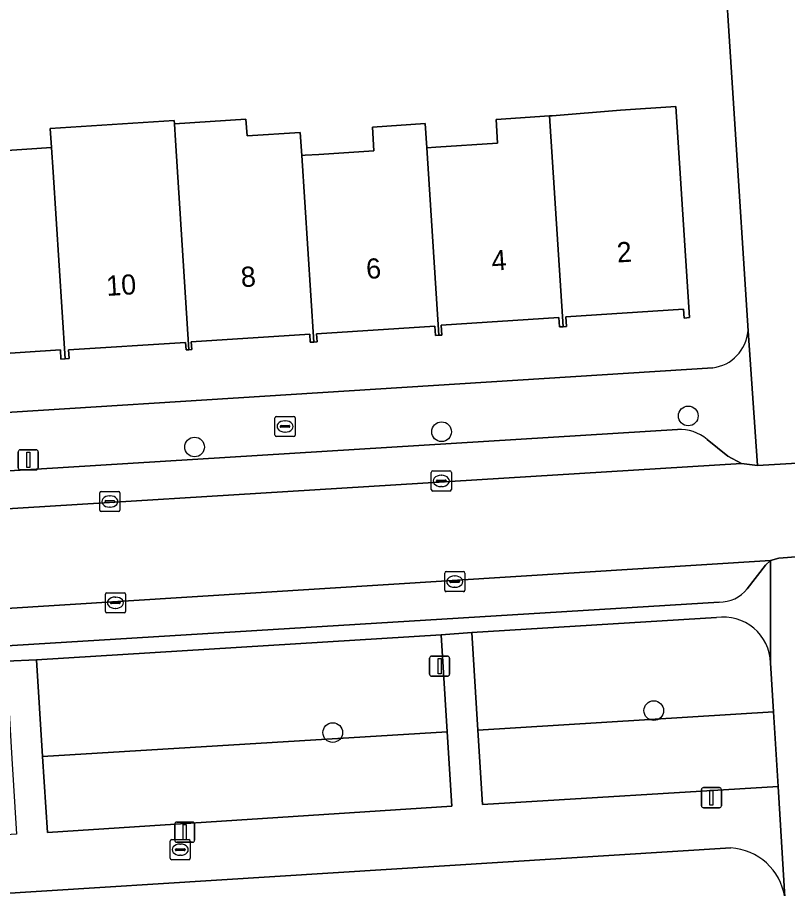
# Model space of a CAD drawing. Extents: x 159680 to 160786, y 387323 to 388340.
# Drawn here: x 160716.17 to 160754.45, y 387772 to 387815.29 of the extents above; entities that cross this region are included whole.
import ezdxf

# ---------------------------------------------------------------- set-up
doc = ezdxf.new("R2010")
doc.units = 0
for name, color, linetype in [('IMGEO_Boom', 7, 'Continuous'), ('IMGEO_Brandkraan', 7, 'Continuous'), ('IMGEO_Erf', 7, 'Continuous'), ('IMGEO_Groenvoorziening', 7, 'Continuous'), ('IMGEO_Kolk', 7, 'Continuous'), ('IMGEO_Lichtmast', 7, 'Continuous'), ('IMGEO_Pand', 7, 'Continuous'), ('IMGEO_Pand_nummerreeks', 7, 'Continuous'), ('IMGEO_Parkeervlak_open', 7, 'Continuous'), ('IMGEO_Rijbaan_lokaal_open', 7, 'Continuous'), ('IMGEO_Voetpad_open', 7, 'Continuous')]:
    doc.layers.add(name, color=color, linetype=linetype)

msp = doc.modelspace()

# ---------------------------------------------------------------- linework, layer by layer
at = {"layer": 'IMGEO_Boom'}
for centre in [(160749.516, 387795.489), (160737.252, 387794.705), (160724.971, 387793.945), (160747.801, 387780.844), (160731.845, 387779.753)]:
    msp.add_circle(centre, 0.489, dxfattribs=at)
at = {"layer": 'IMGEO_Brandkraan'}
for p, q in [((160728.971, 387794.54), (160728.971, 387795.392)), ((160729.046, 387795.466), (160729.898, 387795.466)), ((160729.972, 387795.392), (160729.972, 387794.54)), ((160729.23, 387794.96), (160729.23, 387794.972)), ((160729.668, 387794.923), (160729.27, 387794.923)), ((160729.273, 387795.009), (160729.671, 387795.009)), ((160729.459, 387795.246), (160729.484, 387795.246)), ((160729.714, 387794.972), (160729.714, 387794.96)), ((160729.898, 387794.466), (160729.046, 387794.466)), ((160729.482, 387794.686), (160729.457, 387794.686)), ((160723.76, 387773.507), (160723.76, 387774.359)), ((160723.835, 387774.433), (160724.687, 387774.433)), ((160724.248, 387774.213), (160724.273, 387774.213)), ((160724.761, 387774.359), (160724.761, 387773.507)), ((160724.019, 387773.927), (160724.019, 387773.939)), ((160724.457, 387773.89), (160724.059, 387773.89)), ((160724.062, 387773.976), (160724.46, 387773.976)), ((160724.503, 387773.939), (160724.503, 387773.927)), ((160724.687, 387773.433), (160723.835, 387773.433)), ((160724.271, 387773.653), (160724.246, 387773.653))]:
    msp.add_line(p, q, dxfattribs=at)
for points in [[(160728.971, 387794.54), (160728.971, 387795.392)], [(160729.046, 387795.466), (160729.898, 387795.466)], [(160729.972, 387795.392), (160729.972, 387794.54)], [(160729.898, 387794.466), (160729.046, 387794.466)], [(160723.76, 387773.507), (160723.76, 387774.359)], [(160723.835, 387774.433), (160724.687, 387774.433)], [(160724.761, 387774.359), (160724.761, 387773.507)], [(160724.687, 387773.433), (160723.835, 387773.433)]]:
    msp.add_lwpolyline(points, dxfattribs=at)
for centre, radius, start, end in [((160729.048, 387795.39), 0.0765, 91.552, 178.448), ((160729.048, 387795.39), 0.0765, 91.552, 178.448), ((160729.896, 387795.39), 0.0765, 1.552, 88.448), ((160729.896, 387795.39), 0.0765, 1.552, 88.448), ((160729.27, 387794.969), 0.0403, 85.8775, 175.7526), ((160729.267, 387794.959), 0.0366, 178.938, 274.7102), ((160729.671, 387794.966), 0.043, 264.8664, 352.4533), ((160729.675, 387794.971), 0.0386, 1.7309, 96.639), ((160729.048, 387794.542), 0.0765, 181.552, 268.448), ((160729.048, 387794.542), 0.0765, 181.552, 268.448), ((160729.896, 387794.542), 0.0765, 271.552, 358.448), ((160729.896, 387794.542), 0.0765, 271.552, 358.448), ((160723.837, 387774.357), 0.0765, 91.552, 178.448), ((160723.837, 387774.357), 0.0765, 91.552, 178.448), ((160724.685, 387774.357), 0.0765, 1.552, 88.448), ((160724.685, 387774.357), 0.0765, 1.552, 88.448), ((160724.059, 387773.936), 0.0403, 85.8775, 175.7526), ((160724.056, 387773.926), 0.0366, 178.938, 274.7102), ((160724.46, 387773.933), 0.043, 264.8664, 352.4533), ((160724.464, 387773.938), 0.0386, 1.7309, 96.639), ((160723.837, 387773.509), 0.0765, 181.552, 268.448), ((160723.837, 387773.509), 0.0765, 181.552, 268.448), ((160724.685, 387773.509), 0.0765, 271.552, 358.448), ((160724.685, 387773.509), 0.0765, 271.552, 358.448)]:
    msp.add_arc(centre, radius, start, end, dxfattribs=at)
for centre, major_axis, ratio, start_param, end_param in [((160729.458, 387794.966), (-0.387, 0.002), 0.722429, 4.712389, 7.853982), ((160729.483, 387794.966), (-0.39, 0.002), 0.717154, 1.570796, 4.712389), ((160724.247, 387773.933), (-0.387, 0.002), 0.722429, 4.712389, 7.853982), ((160724.272, 387773.933), (-0.39, 0.002), 0.717154, 1.570796, 4.712389)]:
    msp.add_ellipse(centre, major_axis=major_axis, ratio=ratio, start_param=start_param, end_param=end_param, dxfattribs=at)
at = {"layer": 'IMGEO_Erf'}
for points in [[(160752.485, 387799.714), (160751.139, 387820.801)], [(160715.151, 387808.648), (160717.859, 387808.824), (160717.797, 387809.773), (160723.96, 387810.174), (160723.971, 387810.012), (160727.528, 387810.24), (160727.582, 387809.401), (160730.227, 387809.573), (160730.3, 387808.431), (160730.47, 387808.442), (160731.144, 387808.486), (160733.887, 387808.664), (160733.811, 387809.844), (160736.436, 387810.015), (160736.513, 387808.818), (160736.971, 387808.848), (160740.038, 387809.047), (160739.961, 387810.227), (160742.618, 387810.399), (160742.757, 387810.408), (160746.139, 387810.692), (160748.898, 387810.871), (160749.58, 387800.373), (160749.312, 387800.355), (160749.284, 387800.8), (160743.437, 387800.42), (160743.469, 387799.935), (160743.29, 387799.924), (160743.11, 387799.912), (160743.079, 387800.387), (160737.236, 387800.007), (160737.268, 387799.508), (160737.11, 387799.498), (160736.948, 387799.487), (160736.918, 387799.952), (160731.038, 387799.57), (160731.064, 387799.172), (160730.895, 387799.161), (160730.725, 387799.15), (160730.699, 387799.551), (160724.807, 387799.168), (160724.832, 387798.784), (160724.692, 387798.775), (160724.553, 387798.766), (160724.528, 387799.144), (160718.709, 387798.766), (160718.737, 387798.342), (160718.532, 387798.329), (160718.33, 387798.316), (160718.301, 387798.766), (160712.521, 387798.391)], [(160693.594, 387794.271), (160750.732, 387797.881)], [(160751.63, 387774.023), (160692.045, 387770.277)]]:
    msp.add_lwpolyline(points, dxfattribs=at)
for centre, radius, start, end in [((160750.477, 387799.88), 2.015, 277.2745, 355.2815), ((160751.452, 387771.136), 2.893, 8.8551, 86.4657)]:
    msp.add_arc(centre, radius, start, end, dxfattribs=at)
at = {"layer": 'IMGEO_Groenvoorziening'}
msp.add_lwpolyline([(160750.925, 387785.465), (160738.748, 387784.725), (160739.056, 387779.881), (160753.748, 387780.778), (160753.597, 387783.22)], dxfattribs=at)
for points in [[(160737.227, 387784.609), (160717.11, 387783.36), (160717.418, 387778.559), (160737.533, 387779.788)], [(160739.291, 387776.177), (160753.976, 387777.078), (160753.748, 387780.778), (160739.056, 387779.881)], [(160737.768, 387776.091), (160737.533, 387779.788), (160717.418, 387778.559), (160717.659, 387774.794)]]:
    msp.add_lwpolyline(points, close=True, dxfattribs=at)
msp.add_arc((160751.272, 387783.165), 2.326, 1.3458, 98.5806, dxfattribs=at)
at = {"layer": 'IMGEO_Kolk'}
for p, q in [((160736.812, 387792.758), (160737.664, 387792.758)), ((160736.737, 387791.832), (160736.737, 387792.684)), ((160737.039, 387792.301), (160737.437, 387792.301)), ((160737.225, 387792.538), (160737.25, 387792.538)), ((160737.738, 387792.684), (160737.738, 387791.832)), ((160736.996, 387792.252), (160736.996, 387792.264)), ((160737.434, 387792.215), (160737.036, 387792.215)), ((160737.248, 387791.978), (160737.223, 387791.978)), ((160737.48, 387792.264), (160737.48, 387792.252)), ((160720.261, 387790.81), (160720.261, 387791.662)), ((160720.336, 387791.736), (160721.188, 387791.736)), ((160720.749, 387791.516), (160720.774, 387791.516)), ((160721.262, 387791.662), (160721.262, 387790.81)), ((160737.664, 387791.758), (160736.812, 387791.758)), ((160720.52, 387791.23), (160720.52, 387791.242)), ((160720.958, 387791.193), (160720.56, 387791.193)), ((160720.563, 387791.279), (160720.961, 387791.279)), ((160721.004, 387791.242), (160721.004, 387791.23)), ((160721.188, 387790.736), (160720.336, 387790.736)), ((160720.772, 387790.956), (160720.747, 387790.956)), ((160737.407, 387786.83), (160737.407, 387787.682)), ((160737.482, 387787.756), (160738.334, 387787.756)), ((160737.895, 387787.536), (160737.92, 387787.536)), ((160738.408, 387787.682), (160738.408, 387786.83)), ((160737.666, 387787.25), (160737.666, 387787.262)), ((160738.104, 387787.213), (160737.706, 387787.213)), ((160737.709, 387787.299), (160738.107, 387787.299)), ((160738.15, 387787.262), (160738.15, 387787.25)), ((160720.614, 387786.704), (160721.466, 387786.704)), ((160738.334, 387786.756), (160737.482, 387786.756)), ((160737.918, 387786.976), (160737.893, 387786.976)), ((160720.539, 387785.778), (160720.539, 387786.63)), ((160720.841, 387786.247), (160721.239, 387786.247)), ((160721.027, 387786.484), (160721.052, 387786.484)), ((160721.54, 387786.63), (160721.54, 387785.778)), ((160720.798, 387786.198), (160720.798, 387786.21)), ((160721.236, 387786.161), (160720.838, 387786.161)), ((160721.05, 387785.924), (160721.025, 387785.924)), ((160721.282, 387786.21), (160721.282, 387786.198)), ((160721.466, 387785.704), (160720.614, 387785.704))]:
    msp.add_line(p, q, dxfattribs=at)
for points in [[(160736.812, 387792.758), (160737.664, 387792.758)], [(160736.737, 387791.832), (160736.737, 387792.684)], [(160737.738, 387792.684), (160737.738, 387791.832)], [(160720.261, 387790.81), (160720.261, 387791.662)], [(160720.336, 387791.736), (160721.188, 387791.736)], [(160721.262, 387791.662), (160721.262, 387790.81)], [(160737.664, 387791.758), (160736.812, 387791.758)], [(160721.188, 387790.736), (160720.336, 387790.736)], [(160737.407, 387786.83), (160737.407, 387787.682)], [(160737.482, 387787.756), (160738.334, 387787.756)], [(160738.408, 387787.682), (160738.408, 387786.83)], [(160720.614, 387786.704), (160721.466, 387786.704)], [(160738.334, 387786.756), (160737.482, 387786.756)], [(160720.539, 387785.778), (160720.539, 387786.63)], [(160721.54, 387786.63), (160721.54, 387785.778)], [(160721.466, 387785.704), (160720.614, 387785.704)]]:
    msp.add_lwpolyline(points, dxfattribs=at)
for centre, radius, start, end in [((160736.814, 387792.682), 0.0765, 91.552, 178.448), ((160736.814, 387792.682), 0.0765, 91.552, 178.448), ((160737.662, 387792.682), 0.0765, 1.552, 88.448), ((160737.662, 387792.682), 0.0765, 1.552, 88.448), ((160737.036, 387792.261), 0.0403, 85.8775, 175.7526), ((160737.441, 387792.263), 0.0386, 1.7309, 96.639), ((160737.033, 387792.251), 0.0366, 178.938, 274.7102), ((160737.437, 387792.258), 0.043, 264.8664, 352.4533), ((160720.338, 387791.66), 0.0765, 91.552, 178.448), ((160720.338, 387791.66), 0.0765, 91.552, 178.448), ((160721.186, 387791.66), 0.0765, 1.552, 88.448), ((160721.186, 387791.66), 0.0765, 1.552, 88.448), ((160736.814, 387791.834), 0.0765, 181.552, 268.448), ((160736.814, 387791.834), 0.0765, 181.552, 268.448), ((160737.662, 387791.834), 0.0765, 271.552, 358.448), ((160737.662, 387791.834), 0.0765, 271.552, 358.448), ((160720.56, 387791.239), 0.0403, 85.8775, 175.7526), ((160720.557, 387791.229), 0.0366, 178.938, 274.7102), ((160720.961, 387791.236), 0.043, 264.8664, 352.4533), ((160720.965, 387791.241), 0.0386, 1.7309, 96.639), ((160720.338, 387790.812), 0.0765, 181.552, 268.448), ((160720.338, 387790.812), 0.0765, 181.552, 268.448), ((160721.186, 387790.812), 0.0765, 271.552, 358.448), ((160721.186, 387790.812), 0.0765, 271.552, 358.448), ((160737.484, 387787.68), 0.0765, 91.552, 178.448), ((160737.484, 387787.68), 0.0765, 91.552, 178.448), ((160738.332, 387787.68), 0.0765, 1.552, 88.448), ((160738.332, 387787.68), 0.0765, 1.552, 88.448), ((160737.706, 387787.259), 0.0403, 85.8775, 175.7526), ((160737.703, 387787.249), 0.0366, 178.938, 274.7102), ((160738.107, 387787.256), 0.043, 264.8664, 352.4533), ((160738.111, 387787.261), 0.0386, 1.7309, 96.639), ((160720.616, 387786.628), 0.0765, 91.552, 178.448), ((160720.616, 387786.628), 0.0765, 91.552, 178.448), ((160721.464, 387786.628), 0.0765, 1.552, 88.448), ((160721.464, 387786.628), 0.0765, 1.552, 88.448), ((160737.484, 387786.832), 0.0765, 181.552, 268.448), ((160737.484, 387786.832), 0.0765, 181.552, 268.448), ((160738.332, 387786.832), 0.0765, 271.552, 358.448), ((160738.332, 387786.832), 0.0765, 271.552, 358.448), ((160720.838, 387786.207), 0.0403, 85.8775, 175.7526), ((160721.243, 387786.209), 0.0386, 1.7309, 96.639), ((160720.835, 387786.197), 0.0366, 178.938, 274.7102), ((160721.239, 387786.204), 0.043, 264.8664, 352.4533), ((160720.616, 387785.78), 0.0765, 181.552, 268.448), ((160720.616, 387785.78), 0.0765, 181.552, 268.448), ((160721.464, 387785.78), 0.0765, 271.552, 358.448), ((160721.464, 387785.78), 0.0765, 271.552, 358.448)]:
    msp.add_arc(centre, radius, start, end, dxfattribs=at)
for centre, major_axis, ratio, start_param, end_param in [((160737.224, 387792.258), (-0.387, 0.002), 0.722429, 4.712389, 7.853982), ((160737.249, 387792.258), (-0.39, 0.002), 0.717154, 1.570796, 4.712389), ((160720.748, 387791.236), (-0.387, 0.002), 0.722429, 4.712389, 7.853982), ((160720.773, 387791.236), (-0.39, 0.002), 0.717154, 1.570796, 4.712389), ((160737.894, 387787.256), (-0.387, 0.002), 0.722429, 4.712389, 7.853982), ((160737.919, 387787.256), (-0.39, 0.002), 0.717154, 1.570796, 4.712389), ((160721.026, 387786.204), (-0.387, 0.002), 0.722429, 4.712389, 7.853982), ((160721.051, 387786.204), (-0.39, 0.002), 0.717154, 1.570796, 4.712389)]:
    msp.add_ellipse(centre, major_axis=major_axis, ratio=ratio, start_param=start_param, end_param=end_param, dxfattribs=at)
at = {"layer": 'IMGEO_Lichtmast'}
for p, q in [((160716.209, 387792.907), (160716.209, 387793.707)), ((160716.209, 387793.707), (160716.209, 387792.907)), ((160716.309, 387793.807), (160717.099, 387793.807)), ((160717.099, 387793.807), (160716.309, 387793.807)), ((160717.199, 387793.707), (160717.199, 387792.907)), ((160717.199, 387792.907), (160717.199, 387793.707)), ((160717.099, 387792.807), (160716.309, 387792.807)), ((160716.309, 387792.807), (160717.099, 387792.807)), ((160736.658, 387782.653), (160736.658, 387783.453)), ((160736.658, 387783.453), (160736.658, 387782.653)), ((160736.758, 387783.553), (160737.548, 387783.553)), ((160737.548, 387783.553), (160736.758, 387783.553)), ((160737.648, 387783.453), (160737.648, 387782.653)), ((160737.648, 387782.653), (160737.648, 387783.453)), ((160737.548, 387782.553), (160736.758, 387782.553)), ((160736.758, 387782.553), (160737.548, 387782.553)), ((160750.172, 387776.119), (160750.172, 387776.919)), ((160750.172, 387776.919), (160750.172, 387776.119)), ((160750.272, 387777.019), (160751.062, 387777.019)), ((160751.062, 387777.019), (160750.272, 387777.019)), ((160751.162, 387776.919), (160751.162, 387776.119)), ((160751.162, 387776.119), (160751.162, 387776.919)), ((160751.062, 387776.019), (160750.272, 387776.019)), ((160750.272, 387776.019), (160751.062, 387776.019)), ((160723.987, 387774.404), (160723.987, 387775.204)), ((160723.987, 387775.204), (160723.987, 387774.404)), ((160724.087, 387775.304), (160724.877, 387775.304)), ((160724.877, 387775.304), (160724.087, 387775.304)), ((160724.977, 387775.204), (160724.977, 387774.404)), ((160724.977, 387774.404), (160724.977, 387775.204)), ((160724.877, 387774.304), (160724.087, 387774.304)), ((160724.087, 387774.304), (160724.877, 387774.304))]:
    msp.add_line(p, q, dxfattribs=at)
for points in [[(160716.629, 387793.682), (160716.779, 387793.682), (160716.779, 387792.932), (160716.629, 387792.932), (160716.629, 387793.682)], [(160737.078, 387783.428), (160737.228, 387783.428), (160737.228, 387782.678), (160737.078, 387782.678), (160737.078, 387783.428)], [(160750.592, 387776.894), (160750.742, 387776.894), (160750.742, 387776.144), (160750.592, 387776.144), (160750.592, 387776.894)], [(160724.407, 387775.179), (160724.557, 387775.179), (160724.557, 387774.429), (160724.407, 387774.429), (160724.407, 387775.179)]]:
    msp.add_lwpolyline(points, dxfattribs=at)
for centre, start, end in [((160716.309, 387793.707), 90, 180), ((160716.309, 387793.707), 90, 180), ((160717.099, 387793.707), 0, 90), ((160717.099, 387793.707), 360, 90), ((160716.309, 387792.907), 180, 270), ((160716.309, 387792.907), 180, 270), ((160717.099, 387792.907), 270, 0), ((160717.099, 387792.907), 270, 0), ((160736.758, 387783.453), 90, 180), ((160736.758, 387783.453), 90, 180), ((160737.548, 387783.453), 0, 90), ((160737.548, 387783.453), 360, 90), ((160736.758, 387782.653), 180, 270), ((160736.758, 387782.653), 180, 270), ((160737.548, 387782.653), 270, 0), ((160737.548, 387782.653), 270, 0), ((160750.272, 387776.919), 90, 180), ((160750.272, 387776.919), 90, 180), ((160751.062, 387776.919), 0, 90), ((160751.062, 387776.919), 360, 90), ((160750.272, 387776.119), 180, 270), ((160750.272, 387776.119), 180, 270), ((160751.062, 387776.119), 270, 0), ((160751.062, 387776.119), 270, 0), ((160724.087, 387775.204), 90, 180), ((160724.087, 387775.204), 90, 180), ((160724.877, 387775.204), 0, 90), ((160724.877, 387775.204), 360, 90), ((160724.087, 387774.404), 180, 270), ((160724.087, 387774.404), 180, 270), ((160724.877, 387774.404), 270, 0), ((160724.877, 387774.404), 270, 0)]:
    msp.add_arc(centre, 0.1, start, end, dxfattribs=at)
at = {"layer": 'IMGEO_Pand'}
for points in [[(160742.618, 387810.399), (160743.29, 387799.924), (160743.469, 387799.935), (160743.437, 387800.42), (160749.284, 387800.8), (160749.312, 387800.355), (160749.58, 387800.373), (160748.898, 387810.871), (160746.139, 387810.692), (160742.757, 387810.408)], [(160724.025, 387809.171), (160723.971, 387810.012), (160723.96, 387810.174), (160717.797, 387809.773), (160717.859, 387808.824), (160717.937, 387807.607), (160718.532, 387798.329), (160718.737, 387798.342), (160718.709, 387798.766), (160724.528, 387799.144), (160724.553, 387798.766), (160724.692, 387798.775)], [(160730.3, 387808.431), (160730.227, 387809.573), (160727.582, 387809.401), (160727.528, 387810.24), (160723.971, 387810.012), (160724.025, 387809.171), (160724.692, 387798.775), (160724.832, 387798.784), (160724.807, 387799.168), (160730.699, 387799.551), (160730.725, 387799.15), (160730.895, 387799.161)], [(160742.618, 387810.399), (160739.961, 387810.227), (160740.038, 387809.047), (160736.971, 387808.848), (160736.513, 387808.818), (160737.11, 387799.498), (160737.268, 387799.508), (160737.236, 387800.007), (160743.079, 387800.387), (160743.11, 387799.912), (160743.29, 387799.924)], [(160736.513, 387808.818), (160736.436, 387810.015), (160733.811, 387809.844), (160733.887, 387808.664), (160731.144, 387808.486), (160730.47, 387808.442), (160730.3, 387808.431), (160730.895, 387799.161), (160731.064, 387799.172), (160731.038, 387799.57), (160736.918, 387799.952), (160736.948, 387799.487), (160737.11, 387799.498)], [(160717.937, 387807.607), (160717.859, 387808.824), (160715.151, 387808.648), (160715.229, 387807.452), (160714.354, 387807.395), (160711.756, 387807.227), (160712.352, 387797.929), (160712.55, 387797.942), (160712.521, 387798.391), (160718.301, 387798.766), (160718.33, 387798.316), (160718.532, 387798.329)]]:
    msp.add_lwpolyline(points, close=True, dxfattribs=at)
at = {"layer": 'IMGEO_Parkeervlak_open'}
for points in [[(160748.977, 387794.82), (160697.794, 387791.649)], [(160695.218, 387789.608), (160752.169, 387793.121), (160751.48, 387793.482), (160750.448, 387794.32)], [(160752.437, 387786.901), (160753.349, 387788.066), (160753.599, 387788.31), (160696.084, 387784.69), (160696.701, 387784.288), (160697.425, 387783.601)], [(160698.86, 387783.029), (160751.051, 387786.236)]]:
    msp.add_lwpolyline(points, dxfattribs=at)
for centre, radius, start, end in [((160749.075, 387792.695), 2.128, 49.8114, 92.6423), ((160751.083, 387787.946), 1.71, 268.9204, 322.3428)]:
    msp.add_arc(centre, radius, start, end, dxfattribs=at)
at = {"layer": 'IMGEO_Rijbaan_lokaal_open'}
for points in [[(160756.924, 387793.252), (160752.955, 387793.03), (160752.169, 387793.121), (160695.218, 387789.608)], [(160695.218, 387789.608), (160695.502, 387784.827), (160696.084, 387784.69), (160753.599, 387788.31), (160754.018, 387788.419), (160756.977, 387788.657)]]:
    msp.add_lwpolyline(points, dxfattribs=at)
at = {"layer": 'IMGEO_Voetpad_open'}
for points in [[(160740.88, 388036.932), (160737.785, 388036.677), (160737.89, 388028.45), (160738.319, 388021.676), (160738.938, 388011.896), (160739.136, 388008.792), (160739.229, 388007.33), (160742.406, 387957.574), (160742.456, 387956.788), (160742.508, 387955.977), (160744.89, 387918.675), (160744.991, 387917.1), (160747.367, 387879.873), (160747.418, 387879.082), (160747.47, 387878.265), (160751.038, 387822.382), (160751.139, 387820.801), (160752.485, 387799.714), (160752.955, 387793.03), (160756.924, 387793.252)], [(160750.448, 387794.32), (160751.48, 387793.482), (160752.169, 387793.121), (160752.955, 387793.03), (160752.485, 387799.714)], [(160750.732, 387797.881), (160693.594, 387794.271), (160688.745, 387794.005)], [(160697.794, 387791.649), (160748.977, 387794.82)], [(160756.977, 387788.657), (160754.018, 387788.419), (160753.599, 387788.31), (160753.597, 387783.22), (160753.748, 387780.778), (160753.976, 387777.078), (160754.31, 387771.581), (160755.927, 387746.193), (160755.971, 387745.506), (160756.019, 387744.748), (160758.405, 387707.283), (160758.514, 387705.568), (160761.289, 387662.008), (160761.398, 387660.292), (160763.778, 387622.923), (160764.452, 387618.506), (160772.099, 387619.029), (160771.791, 387623.797)], [(160753.599, 387788.31), (160753.349, 387788.066), (160752.437, 387786.901)], [(160753.597, 387783.22), (160753.599, 387788.31)], [(160751.051, 387786.236), (160698.86, 387783.029)], [(160697.425, 387783.601), (160696.701, 387784.288), (160696.084, 387784.69), (160695.502, 387784.827), (160695.691, 387782.077), (160715.602, 387783.295), (160717.11, 387783.36), (160737.227, 387784.609), (160738.748, 387784.725), (160750.925, 387785.465)], [(160754.31, 387771.581), (160753.976, 387777.078), (160739.291, 387776.177), (160739.056, 387779.881), (160738.748, 387784.725), (160737.227, 387784.609), (160737.533, 387779.788), (160737.768, 387776.091), (160717.659, 387774.794), (160717.418, 387778.559), (160717.11, 387783.36), (160715.602, 387783.295), (160715.896, 387778.466), (160716.124, 387774.708), (160692.029, 387773.176)], [(160692.045, 387770.277), (160751.63, 387774.023)]]:
    msp.add_lwpolyline(points, dxfattribs=at)
for centre, radius, start, end in [((160750.477, 387799.88), 2.015, 277.2745, 355.2815), ((160749.075, 387792.695), 2.128, 49.8114, 92.6423), ((160751.083, 387787.946), 1.71, 268.9204, 322.3428), ((160751.272, 387783.165), 2.326, 1.3458, 98.5806), ((160751.452, 387771.136), 2.893, 8.8551, 86.4657)]:
    msp.add_arc(centre, radius, start, end, dxfattribs=at)

# ---------------------------------------------------------------- texts
at = {"layer": 'IMGEO_Pand_nummerreeks'}
for s, p in [('2', (160745.994, 387803.11)), ('4', (160739.764, 387802.702)), ('6', (160733.532, 387802.294)), ('8', (160727.304, 387801.886)), ('10', (160720.613, 387801.448))]:
    msp.add_text(s, height=1, rotation=3.7471, dxfattribs=at).set_placement(p)

doc.saveas('drawing.dxf')
